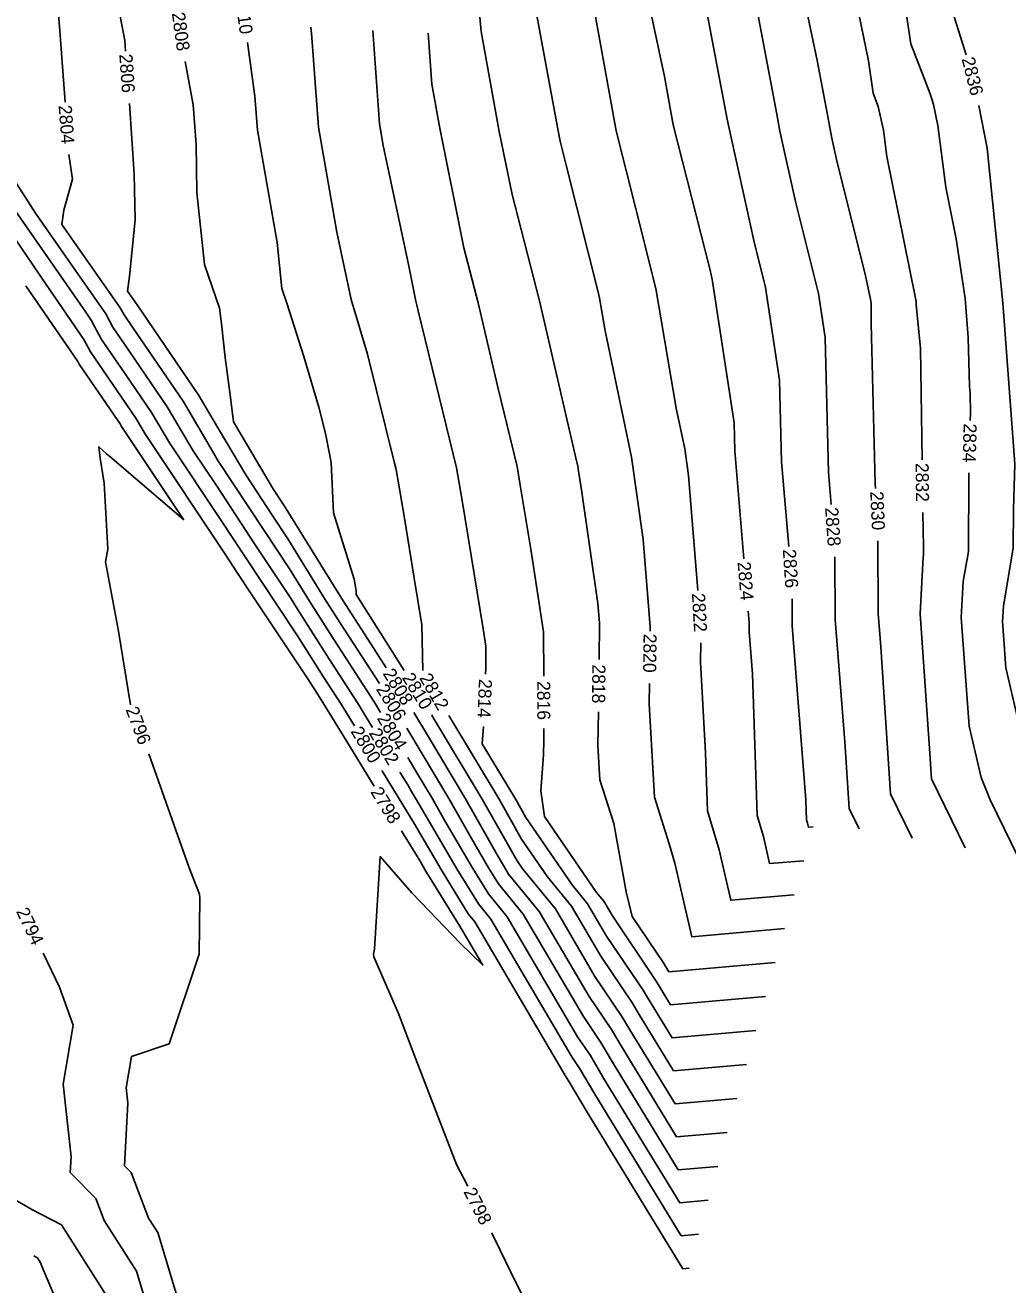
# Model space of a CAD drawing. Extents: x 1326424 to 1329294, y 1001359 to 1003823.
# Drawn here: x 1328386.7 to 1328536.8, y 1002687.1 to 1002879.4 of the extents above; entities that cross this region are included whole.
import ezdxf

# ---------------------------------------------------------------- set-up
doc = ezdxf.new("R2010")
doc.units = 0
doc.layers.add('Prop Rem of Exist Asph Pvmt', color=7, linetype='Continuous')
doc.layers.add('Scratch_Level_3', color=7, linetype='Continuous')

msp = doc.modelspace()

# ---------------------------------------------------------------- linework, layer by layer
at = {"layer": 'Prop Rem of Exist Asph Pvmt'}
for points in [[(1328464.1, 1002885.12), (1328468.24, 1002862.49), (1328468.4, 1002861.72), (1328469.35, 1002858.05), (1328474.36, 1002838.04), (1328475.26, 1002832.79), (1328479.29, 1002813.47), (1328481.11, 1002800.89), (1328482.17, 1002787.56), (1328482.16, 1002786.92)], [(1328382.04, 1002855.98), (1328385.14, 1002851.16), (1328395.93, 1002835.62), (1328396.79, 1002834.4), (1328398.37, 1002831.44), (1328401.97, 1002826.2), (1328405.99, 1002820.29), (1328408.72, 1002815.67), (1328416.61, 1002803.81), (1328420.48, 1002797.93), (1328425.19, 1002790.85), (1328428.31, 1002786.17), (1328432.22, 1002779.99), (1328434.95, 1002775.77), (1328436.98, 1002772.46)], [(1328482.06, 1002778.92), (1328482.02, 1002775.8), (1328482.83, 1002761.52), (1328485.08, 1002754.41), (1328485.95, 1002751.47), (1328488.52, 1002740.23), (1328502.7, 1002741.47)], [(1328441.15, 1002765.64), (1328441.25, 1002765.47), (1328446.06, 1002757.6), (1328450.22, 1002750.5), (1328454.37, 1002743.74), (1328455.38, 1002742.5), (1328469.31, 1002718.79), (1328469.79, 1002718.07), (1328472.36, 1002713.69), (1328487.14, 1002689.52), (1328488.1, 1002689.6)]]:
    msp.add_lwpolyline(points, dxfattribs=at)
at = {"layer": 'Scratch_Level_3'}
for points in [[(1328381.5, 1002972.89), (1328381.42, 1002968.75), (1328381.48, 1002958), (1328385.99, 1002942.18), (1328386.34, 1002940.83), (1328387.78, 1002935.21), (1328391.51, 1002917.97), (1328392.78, 1002913.29), (1328395.81, 1002902.09), (1328400.15, 1002886.44), (1328401.92, 1002877.09), (1328402.03, 1002875.48)], [(1328509.86, 1002972.61), (1328511.49, 1002964.51), (1328514.53, 1002948.61), (1328514.82, 1002947.15), (1328515.22, 1002944.32), (1328516.31, 1002938.4), (1328519.73, 1002922.91), (1328523.1, 1002910.89), (1328523.8, 1002907.93), (1328526.9, 1002896.98), (1328527.96, 1002884.8), (1328528.66, 1002880.57), (1328530.41, 1002874.94)], [(1328372.12, 1002965), (1328372.18, 1002953.71), (1328372.85, 1002951.34), (1328376.12, 1002938.86), (1328380.01, 1002923.63), (1328382.69, 1002914.29), (1328383.93, 1002909.42), (1328391, 1002884.71), (1328391.67, 1002882.45), (1328392.05, 1002877.94), (1328392.77, 1002867.67)], [(1328514.04, 1002917.17), (1328516.02, 1002909.21), (1328516.23, 1002908.22), (1328517.49, 1002903.29), (1328518.72, 1002898.11), (1328519.07, 1002896.87), (1328519.25, 1002894.86), (1328521.97, 1002876.6), (1328524.94, 1002868.96), (1328525.46, 1002867.31), (1328526.1, 1002864.11), (1328527.31, 1002854.7), (1328528.9, 1002846.82), (1328530.29, 1002837.72), (1328530.72, 1002831.74), (1328530.92, 1002824.31), (1328531.03, 1002823.24), (1328531.07, 1002820.19), (1328531.06, 1002819.06)], [(1328507.5, 1002911.39), (1328507.52, 1002911.31), (1328509.64, 1002901.54), (1328510.65, 1002897.59), (1328515.49, 1002873.98), (1328516.22, 1002869.09), (1328517.01, 1002867.05), (1328517.81, 1002863.42), (1328518.33, 1002859.39), (1328522.69, 1002837.77), (1328522.77, 1002837.24), (1328522.79, 1002836.71), (1328523.46, 1002830.1), (1328523.72, 1002813.04)], [(1328500.42, 1002906.98), (1328501.07, 1002903.98), (1328502.96, 1002896.35), (1328507.69, 1002874.04), (1328509.1, 1002866.58), (1328509.91, 1002862.18), (1328510.73, 1002858.46), (1328514.98, 1002841.42), (1328515.83, 1002837.61), (1328515.9, 1002836.96), (1328515.94, 1002833.89), (1328516.54, 1002809.45), (1328516.6, 1002808.7)], [(1328493.29, 1002904.52), (1328496.19, 1002892.81), (1328498.19, 1002883.39), (1328501.51, 1002865.85), (1328501.98, 1002863.27), (1328504.36, 1002852.5), (1328507.86, 1002838.46), (1328508.88, 1002831.77), (1328509.39, 1002811.12), (1328509.8, 1002806.23)], [(1328486.72, 1002898.17), (1328488.01, 1002893.54), (1328488.96, 1002890.18), (1328491.08, 1002880.09), (1328493.91, 1002865.11), (1328494.05, 1002864.37), (1328497.99, 1002846.54), (1328499.78, 1002839.37), (1328501.93, 1002825.25), (1328502.23, 1002812.78), (1328503.32, 1002799.83)], [(1328478.74, 1002896.12), (1328480.45, 1002890.02), (1328484.33, 1002871.59), (1328485.66, 1002864.25), (1328491.3, 1002842.02), (1328491.62, 1002840.59), (1328491.69, 1002840.28), (1328494.97, 1002818.73), (1328495.08, 1002814.45), (1328496.46, 1002797.94)], [(1328471.54, 1002891.35), (1328471.95, 1002889.86), (1328473.4, 1002882.99), (1328476.97, 1002863.29), (1328479.93, 1002851.62), (1328483.04, 1002839.21), (1328486.15, 1002820.96), (1328487.45, 1002814.73), (1328488.04, 1002810.67), (1328489.42, 1002793.12)], [(1328456.16, 1002880.67), (1328456.32, 1002878.49), (1328459.11, 1002863.23), (1328461.06, 1002853.58), (1328465.27, 1002837.37), (1328470.93, 1002812.9), (1328471.08, 1002812.28), (1328471.1, 1002812.15), (1328471.18, 1002811.63), (1328471.68, 1002808.46), (1328474.19, 1002791.12), (1328474.42, 1002788.19), (1328474.35, 1002782.56)], [(1328430.32, 1002879.14), (1328430.44, 1002878.23), (1328431.49, 1002863.89), (1328434.29, 1002847.83), (1328436.48, 1002837.54), (1328438.96, 1002829.21), (1328443.1, 1002812.56), (1328443.34, 1002811.59), (1328444.62, 1002804.17), (1328446.11, 1002795.01), (1328447.3, 1002787.88), (1328447.43, 1002780.88)], [(1328439.77, 1002878.63), (1328440.8, 1002864.39), (1328441.38, 1002861.08), (1328445.25, 1002842.89), (1328446.38, 1002837.29), (1328446.53, 1002836.71), (1328446.74, 1002835.83), (1328452.58, 1002811.82), (1328453.45, 1002806.83), (1328456.63, 1002787.26), (1328457.04, 1002784.63), (1328457.05, 1002781.2), (1328457.02, 1002780.34)], [(1328448.23, 1002878.23), (1328448.79, 1002870.46), (1328449.98, 1002863.97), (1328453.72, 1002845.43), (1328455.9, 1002837.04), (1328458.83, 1002824.37), (1328461.83, 1002812.05), (1328462.27, 1002809.49), (1328463.91, 1002799.44), (1328465.89, 1002786.8), (1328465.9, 1002780.03)], [(1328420.67, 1002876.81), (1328421.79, 1002868.63), (1328422.17, 1002863.4), (1328425.16, 1002846.26), (1328425.9, 1002839.23), (1328426.66, 1002836.98), (1328429.24, 1002828.83), (1328431.54, 1002821.13), (1328432.54, 1002817.08), (1328433.42, 1002812.66), (1328433.81, 1002804.97), (1328436.93, 1002794.85), (1328437.23, 1002793.05), (1328437.24, 1002792.48), (1328444.6, 1002780.91)], [(1328411.12, 1002873.92), (1328412.37, 1002867.3), (1328412.8, 1002861.2), (1328412.93, 1002853.91), (1328414.09, 1002842.92), (1328416.35, 1002836.22), (1328416.66, 1002833.85), (1328417.24, 1002828.7), (1328418.07, 1002822.59), (1328418.49, 1002818.86), (1328424.61, 1002808.53), (1328425.87, 1002806.62), (1328426.56, 1002805.58), (1328434.5, 1002792.73), (1328435.62, 1002790.96), (1328439.96, 1002784.25), (1328441.85, 1002781.29)], [(1328402.6, 1002867.5), (1328403.36, 1002856.7), (1328403.48, 1002849.74), (1328402.61, 1002841.14), (1328402.32, 1002838.85), (1328403.43, 1002837.26), (1328403.5, 1002837.12), (1328403.67, 1002836.89), (1328413.2, 1002822.87), (1328415.23, 1002819.44), (1328420.37, 1002810.75), (1328424.52, 1002804.44), (1328426.81, 1002801), (1328432.43, 1002791.91), (1328434.77, 1002788.22), (1328440.8, 1002778.9)], [(1328532.35, 1002867.18), (1328533.66, 1002860.65), (1328536.04, 1002837.02), (1328537.85, 1002812.47), (1328537.67, 1002805.48), (1328537.63, 1002799.64), (1328536.13, 1002790.74), (1328536, 1002788.39), (1328536.51, 1002781.29), (1328539.62, 1002768.01)], [(1328393.36, 1002859.69), (1328393.92, 1002855.91), (1328392.57, 1002851.19), (1328392.29, 1002849.02), (1328401.22, 1002836.3), (1328401.79, 1002835.23), (1328403.1, 1002833.33), (1328410.8, 1002822.01), (1328415.3, 1002814.39), (1328416.13, 1002812.98), (1328423.17, 1002802.27), (1328427.06, 1002796.43), (1328430.37, 1002791.09), (1328433.92, 1002785.48), (1328440, 1002776.08), (1328440.99, 1002774.46)], [(1328384.98, 1002855.83), (1328388.27, 1002850.72), (1328393.29, 1002843.49), (1328399, 1002835.35), (1328400.08, 1002833.34), (1328402.53, 1002829.77), (1328408.39, 1002821.15), (1328412.37, 1002814.42), (1328415.89, 1002809.13), (1328421.83, 1002800.1), (1328427.31, 1002791.86), (1328428.3, 1002790.27), (1328433.07, 1002782.74), (1328437.47, 1002775.93), (1328439.75, 1002772.2)], [(1328385.17, 1002846.82), (1328389.79, 1002840.01), (1328395.63, 1002831.46), (1328396.66, 1002829.55), (1328401.4, 1002822.64), (1328403.58, 1002819.43), (1328405.06, 1002816.92), (1328417.33, 1002798.49), (1328419.13, 1002795.75), (1328421.32, 1002792.46), (1328429.86, 1002779.64), (1328431.38, 1002777.25), (1328432.43, 1002775.62), (1328434.86, 1002771.64), (1328440, 1002763.23)], [(1328386.8, 1002839.66), (1328394.71, 1002828.1), (1328394.94, 1002827.66), (1328400.83, 1002819.08), (1328401.18, 1002818.57), (1328401.41, 1002818.18), (1328410.89, 1002803.93), (1328399.61, 1002813.57), (1328399.12, 1002813.98), (1328397.95, 1002815.06), (1328398.15, 1002813.31), (1328398.76, 1002809.5), (1328399.29, 1002799.41), (1328398.98, 1002797.49), (1328400.95, 1002786.9), (1328402.76, 1002775.65)], [(1328530.85, 1002811.07), (1328530.84, 1002810.5), (1328530.77, 1002799.05), (1328529.99, 1002794.46), (1328529.69, 1002788.98), (1328530.88, 1002772.38), (1328532.71, 1002764.56), (1328534.11, 1002761.15), (1328538.39, 1002752.39)], [(1328523.81, 1002805.04), (1328523.91, 1002799.72), (1328523.9, 1002798.46), (1328523.86, 1002798.18), (1328523.39, 1002789.57), (1328524.85, 1002768.98), (1328525.16, 1002764.34), (1328530.28, 1002753.82)], [(1328516.95, 1002800.71), (1328516.98, 1002789.59), (1328517.38, 1002784.49), (1328518.86, 1002762.06), (1328522.18, 1002755.26)], [(1328510.39, 1002798.25), (1328510.41, 1002788.66), (1328511.89, 1002769.98), (1328512.56, 1002759.79), (1328514.07, 1002756.7)], [(1328503.84, 1002791.85), (1328503.85, 1002787.72), (1328505.96, 1002761.12), (1328506.06, 1002758.02), (1328506.19, 1002757.56), (1328506.33, 1002756.96), (1328507.08, 1002757.03)], [(1328497.13, 1002789.96), (1328497.28, 1002788.23), (1328497.28, 1002786.79), (1328497.79, 1002780.39), (1328498.49, 1002758.75), (1328499.45, 1002755.53), (1328500.39, 1002751.39), (1328505.62, 1002751.84)], [(1328489.89, 1002785.14), (1328489.85, 1002782.15), (1328490.63, 1002768.34), (1328490.92, 1002759.48), (1328492.7, 1002753.5), (1328494.46, 1002745.81), (1328504.16, 1002746.65)], [(1328446.07, 1002774.49), (1328448.12, 1002771.02), (1328453.97, 1002761.29), (1328458.78, 1002752.75), (1328459.9, 1002750.83), (1328460.53, 1002749.8), (1328465.22, 1002744.08), (1328472.85, 1002731.1), (1328476.24, 1002726.07), (1328477.71, 1002723.56), (1328486.2, 1002709.67), (1328493.94, 1002710.35)], [(1328448.8, 1002774.11), (1328448.92, 1002773.89), (1328456.52, 1002761.26), (1328461.83, 1002751.82), (1328462.7, 1002750.55), (1328467.68, 1002744.48), (1328473.73, 1002734.18), (1328477.85, 1002728.07), (1328479.05, 1002726.02), (1328485.97, 1002714.71), (1328495.4, 1002715.53)], [(1328474.25, 1002774.56), (1328474.19, 1002769.45), (1328474.48, 1002764.19), (1328476.6, 1002757.5), (1328478.47, 1002747.1), (1328479.4, 1002743.33), (1328484.3, 1002736.07), (1328484.41, 1002735.89), (1328485.03, 1002734.87), (1328501.24, 1002736.28)], [(1328451.38, 1002774), (1328459.07, 1002761.22), (1328462.5, 1002755.12), (1328466.46, 1002749.37), (1328470.15, 1002744.88), (1328474.62, 1002737.26), (1328479.46, 1002730.07), (1328480.39, 1002728.49), (1328485.73, 1002719.75), (1328496.86, 1002720.72)], [(1328456.7, 1002772.35), (1328456.51, 1002769.68), (1328461.62, 1002761.18), (1328463.17, 1002758.42), (1328470.22, 1002748.18), (1328472.61, 1002745.27), (1328475.5, 1002740.34), (1328481.07, 1002732.07), (1328481.73, 1002730.95), (1328485.5, 1002724.79), (1328498.32, 1002725.91)], [(1328444.99, 1002772.09), (1328447.32, 1002768.15), (1328451.42, 1002761.33), (1328454.79, 1002755.34), (1328457.48, 1002750.75), (1328458.99, 1002748.29), (1328462.76, 1002743.69), (1328471.96, 1002728.03), (1328474.63, 1002724.07), (1328476.38, 1002721.09), (1328486.44, 1002704.64), (1328492.48, 1002705.16)], [(1328465.92, 1002772.03), (1328465.92, 1002770.3), (1328465.84, 1002768), (1328465.45, 1002762.49), (1328466.01, 1002758.58), (1328473.98, 1002746.99), (1328475.07, 1002745.67), (1328476.39, 1002743.42), (1328482.69, 1002734.07), (1328483.07, 1002733.42), (1328485.26, 1002729.83), (1328499.78, 1002731.09)], [(1328405.59, 1002768.18), (1328411.73, 1002750.73), (1328413.34, 1002746.74), (1328413.37, 1002746.06), (1328413.24, 1002737.58), (1328408.7, 1002723.88), (1328402.93, 1002721.92), (1328402.11, 1002717.16), (1328402.36, 1002714.83), (1328401.85, 1002705.26), (1328402.89, 1002704.21), (1328405.53, 1002697.24), (1328406.93, 1002695.04), (1328412.04, 1002678.13), (1328412.68, 1002676.71)], [(1328445.14, 1002767.62), (1328446.52, 1002765.28), (1328448.87, 1002761.37), (1328450.8, 1002757.94), (1328455.06, 1002750.67), (1328457.45, 1002746.77), (1328460.3, 1002743.29), (1328471.08, 1002724.95), (1328473.02, 1002722.07), (1328475.04, 1002718.62), (1328486.67, 1002699.6), (1328491.02, 1002699.98)], [(1328443.92, 1002765.38), (1328445.13, 1002763.41), (1328445.72, 1002762.4), (1328446.32, 1002761.41), (1328446.82, 1002760.53), (1328452.64, 1002750.58), (1328455.91, 1002745.26), (1328457.84, 1002742.9), (1328470.2, 1002721.87), (1328471.41, 1002720.07), (1328473.7, 1002716.16), (1328486.91, 1002694.56), (1328489.56, 1002694.79)], [(1328444.18, 1002756.4), (1328447, 1002751.79), (1328447.8, 1002750.42), (1328452.82, 1002742.23), (1328452.92, 1002742.11), (1328456.58, 1002735.89), (1328453.14, 1002739.27), (1328448.35, 1002744.24), (1328445.77, 1002746.92), (1328440.93, 1002752.46), (1328440.03, 1002738.34), (1328439.9, 1002737.58), (1328439.94, 1002737.16), (1328443.69, 1002728.52), (1328446.34, 1002721.51), (1328452.6, 1002705.42), (1328454.29, 1002702.12)], [(1328376.12, 1002742.47), (1328378.21, 1002737.24), (1328379.27, 1002733.5), (1328383.46, 1002721.89), (1328382.84, 1002718.3), (1328383.61, 1002711.31), (1328382.62, 1002706.13), (1328381.67, 1002702.02), (1328387.72, 1002698.55), (1328392.21, 1002696.22), (1328399.08, 1002685.48), (1328400.88, 1002681.18), (1328405.12, 1002664.94), (1328405.84, 1002662.63), (1328407.46, 1002658.35), (1328409.96, 1002654.31)], [(1328389.43, 1002737.7), (1328391.93, 1002732.52), (1328394.02, 1002726.72), (1328392.48, 1002717.73), (1328393.69, 1002706.59), (1328393.56, 1002704.22), (1328397.49, 1002700.25), (1328398.75, 1002696.9), (1328403.7, 1002689.15), (1328407.62, 1002676.18), (1328410.11, 1002666.63), (1328411.47, 1002662.27), (1328414.53, 1002654.17), (1328416.85, 1002650.43), (1328419.17, 1002644.92)], [(1328457.93, 1002695), (1328459.06, 1002692.8), (1328459.21, 1002692.45), (1328461.74, 1002687.24), (1328467.89, 1002675.31), (1328469.03, 1002671.94), (1328473.16, 1002657.39), (1328476.34, 1002650.87), (1328485.08, 1002635.56), (1328488.76, 1002629.59), (1328491.98, 1002619.96), (1328485.62, 1002628.88), (1328483.11, 1002631.27), (1328481.14, 1002633.23)], [(1328387.99, 1002691.5), (1328388.55, 1002691.2), (1328388.97, 1002690.54), (1328399.66, 1002665.06), (1328400.13, 1002663.25), (1328400.21, 1002663), (1328400.39, 1002662.52), (1328401.34, 1002660.99), (1328411.36, 1002637.05), (1328411.83, 1002634.88), (1328413.76, 1002631.89), (1328422.5, 1002611.16), (1328423.56, 1002608.14), (1328424.56, 1002607.07), (1328425.08, 1002599.48)]]:
    msp.add_lwpolyline(points, dxfattribs=at)

# ---------------------------------------------------------------- texts
at = {"layer": 'Prop Rem of Exist Asph Pvmt'}
for s, rotation, p in [('2820', 269.2716, (1328481.15, 1002786.52)), ('2800', 301.4475, (1328436.34, 1002771.59))]:
    msp.add_text(s, height=2, rotation=rotation, dxfattribs=at).set_placement(p)
at = {"layer": 'Scratch_Level_3'}
for s, rotation, p in [('2810', 277.7726, (1328418.7, 1002883.86)), ('2808', 277.8715, (1328409.08, 1002881.29)), ('2806', 274.0477, (1328401.06, 1002874.99)), ('2836', 284.025, (1328529.73, 1002874.31)), ('2804', 274.2167, (1328391.79, 1002867.18)), ('2834', 268.5099, (1328530.05, 1002818.64)), ('2832', 270.6721, (1328522.7, 1002812.58)), ('2830', 272.5108, (1328515.78, 1002808.22)), ('2828', 274.2608, (1328508.87, 1002805.74)), ('2826', 273.7227, (1328502.42, 1002799.36)), ('2824', 274.794, (1328495.5, 1002797.44)), ('2822', 273.3485, (1328488.53, 1002792.65)), ('2808', 301.8807, (1328441.25, 1002780.43)), ('2810', 301.6694, (1328444.19, 1002779.78)), ('2812', 299.874, (1328446.84, 1002779.76)), ('2818', 269.2716, (1328473.34, 1002781.83)), ('2806', 301.6408, (1328440.22, 1002778.05)), ('2814', 267.7302, (1328456.01, 1002779.63)), ('2816', 270.1066, (1328464.9, 1002779.28)), ('2796', 290.7635, (1328402, 1002774.93)), ('2804', 301.2446, (1328440.36, 1002773.59)), ('2802', 301.4475, (1328439.12, 1002771.33)), ('2798', 301.4329, (1328439.37, 1002762.35)), ('2794', 295.4025, (1328385.26, 1002744.11)), ('2798', 297.1086, (1328453.59, 1002701.3))]:
    msp.add_text(s, height=2, rotation=rotation, dxfattribs=at).set_placement(p)

doc.saveas('drawing.dxf')
